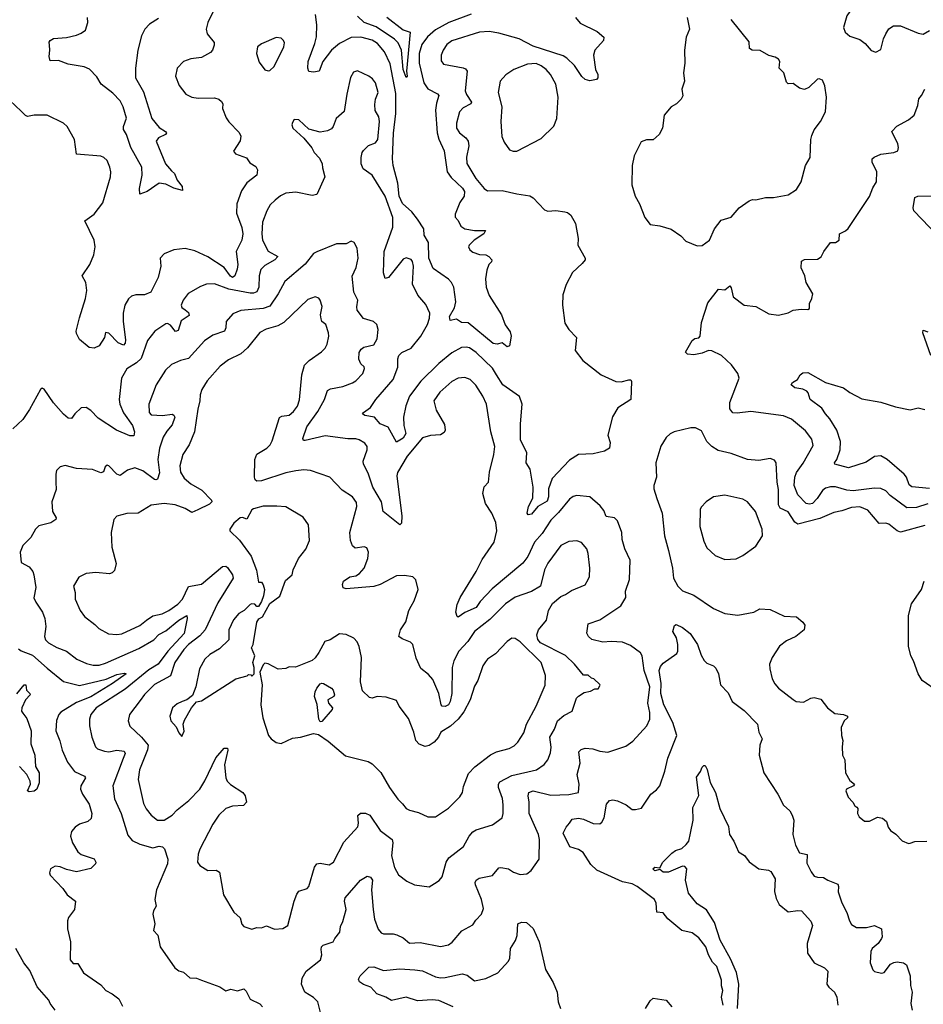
# Model space of a CAD drawing. Extents: x 2056909 to 2160450, y 827444 to 1016825.
# Tile 399 of 501: x 2088317 to 2093876, y 974300 to 980362. Entities that reach past the tile are written whole.
import ezdxf

# ---------------------------------------------------------------- set-up
doc = ezdxf.new("R2010")
doc.units = 0

msp = doc.modelspace()

# ---------------------------------------------------------------- linework, layer by layer
at = {"layer": '0CON10XD'}
for points in [[(2093885, 980914.5), (2093829.5, 980890.5), (2093762.5, 980845), (2093741.8, 980818.2), (2093725, 980777.5), (2093696.1, 980743.9), (2093685.6, 980715), (2093641.4, 980665), (2093638, 980655), (2093655, 980633.3), (2093656.4, 980615), (2093617.2, 980552.8), (2093564.6, 980515.4), (2093550.5, 980489.5), (2093507.3, 980442.7), (2093425, 980413.8), (2093405, 980386.7), (2093385.6, 980315), (2093396, 980285), (2093425, 980261.2), (2093485, 980240), (2093517.5, 980215), (2093555, 980172.5), (2093585, 980162.5)], [(2089506.8, 980413.2), (2089474.4, 980345), (2089464.4, 980304.4), (2089470.8, 980275), (2089512.3, 980222.3), (2089514, 980205), (2089503.8, 980175), (2089489.7, 980160.3), (2089435, 980130), (2089368.5, 980121.5), (2089323.8, 980105), (2089286, 980065), (2089276, 980015), (2089297.9, 979957.9), (2089338.8, 979905), (2089375, 979886), (2089415, 979880), (2089515, 979881.4), (2089542.4, 979872.4), (2089559.1, 979859.1), (2089565.8, 979845), (2089564.3, 979815), (2089587.6, 979757.6), (2089603, 979733), (2089667.4, 979667.4), (2089677.5, 979645), (2089673, 979617), (2089633, 979553), (2089645, 979537.5), (2089712.3, 979512.3), (2089731.7, 979481.7), (2089768.5, 979458.5), (2089778.8, 979438.8), (2089774.6, 979405.4), (2089715, 979357.5), (2089681.7, 979308.3), (2089651.7, 979228.3), (2089650.3, 979170.3), (2089682.9, 979082.9), (2089690, 979045), (2089684.2, 979005.8), (2089648.9, 978935), (2089658.2, 978855), (2089655, 978826.7), (2089640.9, 978785), (2089625, 978776.2), (2089613.2, 978783.2), (2089575, 978835.8), (2089475, 978903.3), (2089395, 978939.5), (2089335, 978954.4), (2089265, 978945.8), (2089205, 978921.2), (2089180, 978895), (2089184.1, 978845.9), (2089168.6, 978775), (2089124.3, 978685.7), (2089085, 978667.5), (2089031.7, 978668.3), (2089005, 978660), (2088985, 978643.8), (2088964.3, 978605), (2088952.2, 978555), (2088952.9, 978505), (2088967.7, 978392.3), (2088965, 978370), (2088955, 978359.2), (2088923, 978373), (2088865, 978432.5), (2088845, 978437.5), (2088838, 978405), (2088805, 978355.5), (2088775, 978340), (2088743.3, 978343.3), (2088685, 978392.5), (2088665, 978430), (2088663.8, 978445), (2088685, 978527.5), (2088722.2, 978645), (2088728.9, 978695), (2088722.5, 978745), (2088700, 978785), (2088748.6, 978855), (2088771.9, 978915), (2088780, 978965), (2088774.3, 979005), (2088717.5, 979125), (2088774.2, 979165), (2088828.1, 979235), (2088874.2, 979395), (2088877.1, 979425), (2088872, 979455), (2088853.8, 979495), (2088834.2, 979514.2), (2088815, 979522.5), (2088666.2, 979535), (2088654.2, 979625), (2088608, 979705), (2088585.5, 979725.5), (2088485, 979774.3), (2088405, 979775.7), (2088365, 979765.8), (2088351.7, 979771.7), (2088325, 979800), (2088256.2, 979865)], [(2089170.3, 980369.7), (2089115, 980334), (2089086.8, 980303.2), (2089066.8, 980263.2), (2089043.6, 980175), (2089028.5, 980065), (2089028.2, 980005), (2089078.7, 979918.7), (2089128.9, 979755), (2089175, 979699.2), (2089213.8, 979675), (2089218.8, 979665), (2089213.3, 979655), (2089170, 979635), (2089156.4, 979613.6), (2089214.2, 979475), (2089251.2, 979431.2), (2089269.5, 979415), (2089284.5, 979374.5), (2089315.8, 979335), (2089318.8, 979311.2), (2089265, 979324.7), (2089215, 979350.5), (2089175, 979355.7), (2089100, 979305), (2089055, 979287.5), (2089053.8, 979323.8), (2089069.2, 979405), (2089068.9, 979455), (2089000, 979575), (2088974.2, 979655), (2088956.1, 979686.1), (2088955.5, 979705), (2088974.5, 979755.5), (2088953.2, 979825), (2088933.7, 979863.7), (2088889.7, 979909.7), (2088818.5, 979965), (2088790.3, 980010.3), (2088745, 980058), (2088712.6, 980072.6), (2088615, 980089.6), (2088555, 980112.2), (2088505, 980110), (2088496.9, 980135), (2088502.9, 980175), (2088499.2, 980205), (2088498, 980225), (2088504, 980235), (2088525, 980247.1), (2088605, 980253.1), (2088665, 980266.9), (2088695, 980278.6), (2088721.1, 980298.9), (2088735.5, 980345), (2088734.3, 980375)], [(2091736, 980375), (2091765, 980342), (2091869.3, 980289.3), (2091911.2, 980255), (2091908.8, 980235), (2091856.2, 980175), (2091846, 980145), (2091860, 980055), (2091873.8, 980025), (2091873.3, 980005), (2091866.2, 979993.8), (2091825, 979985.8), (2091795, 979994.4), (2091775, 980013.3), (2091729.8, 980079.8), (2091682.7, 980125), (2091659.4, 980139.4), (2091475, 980199.1), (2091390, 980245), (2091265, 980280.4), (2091205, 980290.4), (2091145, 980285.4), (2090975, 980231.5), (2090945, 980210.6), (2090921.1, 980175), (2090909.1, 980145), (2090908.7, 980108.7), (2090925, 980089.4), (2091045, 980066.2), (2091059.5, 980059.5), (2091069.2, 980045), (2091057.3, 979925), (2091065, 979902.2), (2091096.4, 979855), (2091091.4, 979845), (2091045, 979820), (2091022.9, 979795), (2091004.7, 979725.3), (2091004.6, 979695), (2091021.9, 979665), (2091061.9, 979635), (2091075.5, 979615), (2091079.1, 979585), (2091064.7, 979515.3), (2091066.7, 979476.7), (2091122, 979385), (2091173.3, 979323.3), (2091195, 979307.9), (2091285, 979310.6), (2091375, 979289.5), (2091455, 979278.6), (2091476.6, 979266.6), (2091545, 979191.2), (2091566.4, 979183.6), (2091615, 979188), (2091670.7, 979179.3), (2091686.1, 979176.1), (2091708.3, 979158.3), (2091736.8, 979106.8), (2091752.5, 979015), (2091750, 978975), (2091795.9, 978894.1), (2091795.7, 978884.3), (2091777.9, 978862.1), (2091718, 978805), (2091678.3, 978731.7), (2091658.3, 978668.3), (2091655.8, 978605), (2091670, 978495), (2091694.4, 978454.4), (2091742, 978405), (2091734, 978325), (2091782, 978265), (2091895, 978176), (2091985, 978134.4), (2092017, 978133), (2092065, 978146), (2092075.8, 978145.8), (2092081.2, 978135), (2092075.8, 978025), (2091996.8, 977973.2), (2091963, 977917), (2091936.2, 977805), (2091949.1, 977759.1), (2091946.2, 977725), (2091915, 977706.7), (2091845, 977690), (2091754.3, 977685.7), (2091698.7, 977651.3), (2091591.8, 977538.2), (2091569.1, 977475), (2091570.3, 977425), (2091561.8, 977398.2), (2091504.6, 977365.4), (2091465, 977318.8), (2091445, 977313.3), (2091439.2, 977325), (2091446.7, 977365), (2091473.4, 977416.6), (2091475.4, 977485), (2091456.8, 977595), (2091433.5, 977635), (2091436.4, 977695), (2091398.8, 977775), (2091398.3, 977875), (2091408.2, 977995), (2091392, 978042), (2091288.9, 978115), (2091251, 978175), (2091225, 978217.8), (2091125, 978312.9), (2091085, 978342.7), (2091062.9, 978347.1), (2091035, 978343.4), (2090975, 978311.8), (2090895.4, 978245), (2090785, 978136.5), (2090715.7, 978045), (2090691.4, 977985), (2090678.8, 977915), (2090680.8, 977865), (2090692.6, 977815), (2090675, 977786.7), (2090635, 977761.2), (2090584.3, 977854.3), (2090534.4, 977874.4), (2090498.8, 977915), (2090440, 977925), (2090425.6, 977935), (2090431.4, 977945), (2090475.6, 977975), (2090506.9, 978025), (2090615, 978148.2), (2090643, 978223), (2090642.7, 978275), (2090649.5, 978295), (2090666.7, 978313.3), (2090725, 978341.1), (2090784.6, 978415), (2090825.3, 978485), (2090837.7, 978525), (2090839.1, 978555), (2090815, 978610), (2090766.4, 978666.4), (2090733.6, 978733.6), (2090738.5, 978845), (2090733.8, 978873.8), (2090725, 978885.6), (2090695, 978896.5), (2090675, 978888.9), (2090585, 978776.2), (2090565, 978770), (2090554.2, 978804.2), (2090559.6, 978935), (2090611.5, 979085), (2090611.8, 979145), (2090564.6, 979275), (2090484.6, 979404.6), (2090430.8, 979445), (2090418, 979475), (2090418, 979515), (2090422.9, 979545), (2090432, 979558), (2090462.5, 979587.5), (2090505, 979603.5), (2090520.9, 979625), (2090531.2, 979735), (2090526.1, 979765), (2090503.7, 979803.7), (2090500.6, 979839.4), (2090505.9, 979874.1), (2090521.4, 979915), (2090505, 979973.8), (2090487.9, 979997.9), (2090465, 980015.7), (2090395, 980046.9), (2090370.3, 980039.7), (2090352.6, 980007.4), (2090328.6, 979905), (2090313, 979797), (2090263.8, 979755), (2090246.1, 979703.9), (2090235, 979690.8), (2090211.2, 979678.8), (2090165, 979670), (2090095, 979687.5), (2090035, 979746.7), (2090005, 979747.5), (2089995, 979730), (2089990, 979715), (2089997.5, 979695), (2090063.9, 979633.9), (2090113, 979573), (2090128, 979545), (2090160.9, 979510.9), (2090177.5, 979475), (2090179.5, 979449.5), (2090194.2, 979395), (2090144.1, 979285.9), (2090115, 979280.8), (2090015, 979300.9), (2089955, 979293.5), (2089921.9, 979278.1), (2089887.9, 979252.1), (2089858.3, 979221.7), (2089836.4, 979185), (2089809.5, 979115), (2089806.2, 979045), (2089811.2, 979005), (2089845, 978937.3), (2089905.7, 978905), (2089886.9, 978885), (2089825, 978850), (2089800.9, 978825), (2089789.7, 978785), (2089787.4, 978715), (2089775, 978686.4), (2089755, 978677.9), (2089735, 978678.4), (2089602.6, 978702.6), (2089515, 978736.2), (2089466.4, 978733.6), (2089429.7, 978720.3), (2089353, 978677), (2089322.9, 978635), (2089310.6, 978605), (2089315, 978590), (2089335, 978575.6), (2089355, 978559.2), (2089358.8, 978541.2), (2089310.9, 978509.1), (2089291.5, 978448.5), (2089275, 978443.3), (2089245, 978481.9), (2089225, 978491.8), (2089215, 978490.5), (2089147.5, 978445), (2089102.8, 978387.2), (2089063.3, 978276.7), (2089035, 978250.3), (2088976.5, 978213.5), (2088943.9, 978155), (2088929.4, 978025), (2088932.6, 977995), (2088955, 977942.7), (2089010.9, 977865), (2089023.5, 977825), (2089018.9, 977801.1), (2088995, 977799.6), (2088911.8, 977835), (2088799.9, 977909.9), (2088755, 977955.7), (2088725, 977975.8), (2088695, 977972), (2088655, 977936), (2088635, 977906.7), (2088615, 977910), (2088585, 977934.2), (2088525, 978004.2)], [(2091095, 980397.2), (2090957.5, 980345), (2090875, 980300.2), (2090825, 980256.5), (2090789.8, 980210.2), (2090774.4, 980155), (2090774.8, 980094.8), (2090803.6, 979973.6), (2090827.5, 979937.5), (2090887, 979907), (2090895.7, 979895), (2090880.5, 979849.5), (2090875.3, 979805), (2090885.2, 979665), (2090895, 979627.1), (2090928.2, 979555), (2090946.2, 979426.2), (2090971, 979391), (2091041.8, 979325), (2091052.9, 979305), (2091051.9, 979275), (2091024, 979236), (2090996.5, 979165), (2090995.7, 979145.7), (2091015, 979126), (2091030.5, 979090.5), (2091055, 979074.5), (2091115, 979063.6), (2091182.5, 979065), (2091172.5, 979045), (2091112.2, 979005), (2091081.4, 978975), (2091078.6, 978965), (2091086.3, 978946.3), (2091105, 978931.1), (2091145, 978917.8), (2091185, 978914.4), (2091202, 978905), (2091221.2, 978885), (2091219.2, 978870.8), (2091204, 978855), (2091189.8, 978820.2), (2091182.9, 978767.1), (2091186.4, 978715), (2091205.3, 978665.3), (2091280, 978545), (2091304, 978484), (2091335, 978440), (2091341.2, 978415), (2091330, 978355), (2091315, 978348.8), (2091285, 978373.8), (2091255, 978364), (2091229.3, 978369.3), (2091075, 978496.2), (2091035, 978498.8), (2091005, 978518.8), (2090965, 978510), (2090960, 978535), (2090991.7, 978588.3), (2091000.6, 978625), (2090988.2, 978715), (2090973.6, 978745), (2090955.6, 978765), (2090861, 978831), (2090834.3, 978895), (2090831.3, 978991.3), (2090804.3, 979035), (2090802.9, 979075), (2090765, 979134.6), (2090729.6, 979179.6), (2090671.1, 979231.1), (2090651.4, 979275), (2090643.9, 979355), (2090614.7, 979465), (2090609.7, 979505), (2090616, 979664), (2090631.1, 979785), (2090631.2, 979908.8), (2090595, 980090), (2090560.8, 980165), (2090518.2, 980215), (2090485, 980236.1), (2090415, 980254.5), (2090355, 980251.9), (2090285, 980216.2), (2090235.4, 980175), (2090180.9, 980105), (2090158.8, 980045), (2090125, 980039.2), (2090095, 980043.8), (2090089.2, 980065), (2090091.9, 980105), (2090133.3, 980215), (2090142.7, 980257.3), (2090145, 980330), (2090136.9, 980395)], [(2090575, 980377.1), (2090675, 980299.2), (2090720, 980285), (2090695.5, 980045.5), (2090700, 980015), (2090695, 980006.7), (2090675.7, 980055.7), (2090666.2, 980175), (2090645, 980219.4), (2090622.3, 980242.3), (2090508.9, 980318.9), (2090436.9, 980345), (2090395, 980383.3)], [(2092423.3, 980376.7), (2092438, 980305), (2092418, 980255), (2092405.9, 980174.1), (2092408, 980095), (2092401.2, 980035), (2092406.2, 979985), (2092391.2, 979935), (2092397, 979893), (2092386.4, 979873.6), (2092357.5, 979845), (2092324.1, 979825.9), (2092282.5, 979775), (2092271.2, 979695), (2092250, 979655), (2092215, 979623.8), (2092173, 979623), (2092140.5, 979609.5), (2092096.2, 979525), (2092084, 979465), (2092083.4, 979346.6), (2092104.3, 979275), (2092129.5, 979229.5), (2092162.5, 979145), (2092195, 979102.5), (2092255, 979093.3), (2092325, 979073.3), (2092385, 979032), (2092415, 978999.2), (2092485, 978970)], [(2092485, 978970), (2092515, 978973.1), (2092561.2, 979005), (2092591.4, 979075), (2092631.7, 979128.3), (2092695, 979146.7), (2092743.3, 979205), (2092805, 979248), (2092825, 979256), (2092845, 979253.8), (2092905, 979268), (2092955, 979268), (2093045, 979284), (2093095, 979316.2), (2093124.3, 979365), (2093151.9, 979465), (2093180.6, 979515), (2093183.3, 979625), (2093189.7, 979650.3), (2093205, 979683.8), (2093244, 979735), (2093274, 979795), (2093281.2, 979885), (2093271.2, 979955), (2093255, 979990), (2093235, 979998.8), (2093224.2, 979995.8), (2093171.2, 979945), (2093145, 979932.9), (2093115, 979940), (2093075, 979970), (2093045, 979966.7), (2093035, 979977.5), (2093017.5, 980035), (2092989.2, 980065), (2092993.8, 980105), (2092985, 980120), (2092965, 980131.2), (2092925, 980142), (2092872.4, 980172.4), (2092822.5, 980175), (2092806.2, 980185), (2092805.4, 980225.4), (2092695, 980363.8)], [(2093585, 980162.5), (2093615, 980180), (2093631.2, 980245), (2093646, 980275), (2093664.5, 980305.5), (2093692.5, 980325), (2093735, 980324.2), (2093845, 980278.6), (2093875, 980274.3), (2093915, 980295.8)], [(2089845, 980046.7), (2089855, 980050), (2089881.2, 980075), (2089941.2, 980195), (2089945, 980220), (2089940, 980235), (2089925, 980248.8), (2089895, 980253.3), (2089805, 980213.3), (2089780, 980195), (2089774, 980155), (2089790.5, 980100.5), (2089825, 980053.3), (2089845, 980046.7)], [(2091352.3, 979552.3), (2091375, 979554), (2091525, 979630), (2091602.3, 979707.7), (2091620.8, 979755), (2091630, 979885), (2091615.5, 979965.5), (2091581.9, 980025), (2091555.3, 980055.3), (2091525, 980078.8), (2091495, 980092.5), (2091440.6, 980089.4), (2091356.7, 980055), (2091307, 980023), (2091272.9, 979985), (2091261.4, 979915), (2091283.5, 979825), (2091276.7, 979735), (2091283.9, 979643.9), (2091297.8, 979607.8), (2091330.5, 979560.5), (2091352.3, 979552.3)], [(2093905, 977382.1), (2093835, 977359.8), (2093775, 977356.5), (2093672.7, 977432.7), (2093645, 977461.5), (2093615, 977475.6), (2093575, 977477.3), (2093445, 977461.2), (2093405, 977465.2), (2093335, 977486.1), (2093305, 977487), (2093275, 977477.5), (2093255, 977463.1), (2093222.9, 977415), (2093195, 977383.8), (2093175, 977378.8), (2093155, 977383.1), (2093105, 977438.1), (2093082.4, 977495), (2093085.3, 977545), (2093095.9, 977575), (2093137.2, 977632.8), (2093198.5, 977741.5), (2093190.7, 977780.7), (2093150.7, 977830.7), (2093065, 977902.5), (2093015, 977923.6), (2092815, 977950.4), (2092730.5, 977939.5), (2092705, 977942.5), (2092686.6, 977966.6), (2092685.4, 978005), (2092742.5, 978155), (2092734.2, 978185), (2092696.9, 978236.9), (2092635, 978295.8), (2092575, 978324.2), (2092555, 978325.6), (2092515, 978309.2), (2092465, 978300), (2092425, 978303.3), (2092413.6, 978316.4), (2092453.1, 978386.9), (2092471.2, 978398.8), (2092495.7, 978404.3), (2092503.8, 978415), (2092510.9, 978499.1), (2092551.3, 978618.7), (2092615.9, 978704.1), (2092655, 978700), (2092685, 978723.8), (2092695, 978712.5), (2092706.6, 978656.6), (2092775, 978604), (2092845, 978596), (2092925, 978552.5), (2092985, 978544), (2093045, 978558), (2093075, 978573.3), (2093125, 978580), (2093165, 978577.5), (2093176.4, 978583.6), (2093176.7, 978615), (2093191.2, 978645), (2093196.2, 978675), (2093156.2, 978745), (2093148, 978785), (2093124.3, 978834.3), (2093126.7, 978875), (2093145, 978886), (2093225, 978888.8), (2093247.3, 978902.7), (2093263.9, 978936.1), (2093305, 978990), (2093335, 978990), (2093357.5, 979005), (2093360, 979045), (2093398.3, 979061.7), (2093413.9, 979076.1), (2093460, 979145), (2093545.5, 979274.5), (2093565, 979327.5), (2093587.5, 979365), (2093589.4, 979425), (2093561.4, 979485), (2093561.2, 979505), (2093573.3, 979516.7), (2093615.6, 979534.4), (2093695, 979544.3), (2093720, 979555), (2093724, 979575), (2093718.8, 979598.8), (2093683.3, 979675), (2093713.6, 979706.4), (2093784.4, 979745.6), (2093820, 979775), (2093843.1, 979835), (2093848, 979875), (2093866, 979895), (2093885, 979934)], [(2093962, 979035), (2093817.5, 979185), (2093814.4, 979205), (2093823.1, 979266.9), (2093843.2, 979276.8), (2093945, 979278)], [(2090172, 974638), (2090173.1, 974655), (2090184.6, 974665.4), (2090245.5, 974684.5), (2090255, 974706), (2090285.4, 974744.6), (2090290.5, 974779.5), (2090305, 974810), (2090325.5, 974885), (2090314.5, 974935), (2090320, 974955), (2090412.9, 975065), (2090455, 975088.8), (2090474.1, 975084.1), (2090487.5, 975065), (2090480.9, 975005), (2090491.9, 974885), (2090500.3, 974825), (2090522.1, 974762.1), (2090540.7, 974740.7), (2090555, 974734.2), (2090615, 974734.4), (2090637.9, 974727.9), (2090675, 974710), (2090715, 974677.1), (2090781.1, 974681.1), (2090905, 974656.4), (2090955, 974666.9), (2090977.6, 974682.4), (2091037, 974753), (2091105, 974788.8), (2091122.4, 974817.6), (2091157.1, 974855), (2091169.3, 974890.7), (2091157.1, 974945), (2091120.4, 975035), (2091119.1, 975050.9), (2091125.8, 975065), (2091143.7, 975076.3), (2091225, 975093.1), (2091265, 975140), (2091276.4, 975143.6), (2091325, 975134.2), (2091355, 975114.4), (2091395, 975098.8), (2091437.3, 975102.7), (2091463.8, 975125), (2091512.5, 975195), (2091515.4, 975315), (2091508.2, 975345), (2091451.4, 975475), (2091451.6, 975545), (2091445.3, 975584.7), (2091449.2, 975605), (2091475, 975615.4), (2091585, 975588.7), (2091695, 975592.1), (2091755, 975604.5), (2091758.2, 975655), (2091746.2, 975715), (2091764.5, 975785), (2091757.5, 975855), (2091770.4, 975869.6), (2091795, 975878.2), (2091843.8, 975873.8), (2091885, 975858.5), (2091935, 975852.5), (2092045, 975888.8), (2092089.4, 975920.6), (2092174.6, 976015.4), (2092194.5, 976055), (2092193.9, 976096.1), (2092181.6, 976155), (2092193.5, 976255), (2092158.3, 976355), (2092146.7, 976445), (2092135.7, 976465), (2092075, 976510.5), (2092025, 976530.5), (2091955, 976534.6), (2091905, 976530.4), (2091836.3, 976546.3), (2091816.9, 976565), (2091806.7, 976585), (2091815, 976642.5), (2091885, 976667.1), (2092015.9, 976754.1), (2092045.6, 976805), (2092044.4, 976845), (2092067.8, 976915), (2092073.4, 977035), (2092040.4, 977105), (2092023, 977163), (2092021.8, 977205), (2091995, 977278), (2091975.5, 977295.5), (2091924.7, 977304.7), (2091909.8, 977339.8), (2091888.6, 977368.6), (2091824, 977425), (2091745, 977433.3), (2091722.8, 977427.2), (2091699.5, 977410.5), (2091632.1, 977327.9), (2091585, 977281.2), (2091530.4, 977199.6), (2091485, 977145.4), (2091442, 977058), (2091412.8, 977017.2), (2091222.5, 976857.5), (2091149.7, 976780.3), (2091125.8, 976744.2), (2091055, 976711.8), (2091015, 976684), (2091008.6, 976688.6), (2091000.9, 976715), (2091007.8, 976762.2), (2091025.7, 976805), (2091124.5, 976965), (2091161.9, 977038.1), (2091235.6, 977145), (2091251.9, 977215), (2091246.7, 977266.7), (2091221.2, 977325), (2091183.4, 977383.4), (2091165.8, 977445), (2091174.5, 977485.5), (2091201.2, 977515), (2091206.4, 977576.4), (2091234.2, 977685.8), (2091240, 977735), (2091215.7, 977825.7), (2091189.2, 977995), (2091165.5, 978045.5), (2091122.6, 978112.6), (2091088, 978148), (2091055, 978158.9), (2091015, 978155.6), (2090975.5, 978134.5), (2090900.5, 978069.5), (2090865.6, 978015), (2090879.4, 977959.4), (2090930.3, 977870.3), (2090934.3, 977835.7), (2090928.7, 977821.3), (2090905, 977805.7), (2090845, 977803.1), (2090795, 977788.9), (2090700, 977675), (2090641.2, 977575), (2090636.2, 977555), (2090667.5, 977305), (2090665, 977262.5), (2090655, 977252.5), (2090552.5, 977335), (2090543.3, 977395), (2090488.4, 977485), (2090461.1, 977571.1), (2090431.2, 977625), (2090430.8, 977645), (2090454.7, 977715), (2090454.6, 977735), (2090440, 977755), (2090405, 977775.5), (2090385, 977782.2), (2090335, 977781.1), (2090195, 977801.4), (2090072, 977772), (2090062.5, 977772.5), (2090058, 977785), (2090083.5, 977855), (2090150.1, 977949.9), (2090191.1, 978025), (2090210.5, 978079.5), (2090229.8, 978090.2), (2090305, 978103.3), (2090363.6, 978126.4), (2090385, 978138), (2090427.5, 978185), (2090438.8, 978215), (2090436.2, 978225), (2090415, 978243.8), (2090402.7, 978272.7), (2090405, 978313.8), (2090417, 978333), (2090434.6, 978345.4), (2090495, 978360), (2090515, 978397.5), (2090522.5, 978455), (2090514, 978485), (2090493.3, 978505), (2090432.4, 978522.4), (2090393.3, 978575), (2090390, 978595), (2090396.9, 978635), (2090373.2, 978685), (2090362.9, 978782.9), (2090386.6, 978836.6), (2090398.5, 978895), (2090392, 978955), (2090375, 978990), (2090355, 978998), (2090325, 978982.5), (2090265, 978982.9), (2090145, 978934.2), (2090125, 978922.5), (2090073.5, 978856.5), (2089948.4, 978751.6), (2089907.1, 978675), (2089855, 978598.5), (2089815.3, 978584.7), (2089678.1, 978571.9), (2089628, 978552), (2089586, 978505), (2089584.4, 978465), (2089575.9, 978444.1), (2089505, 978419.6), (2089453.9, 978386.1), (2089355, 978276.1), (2089305.5, 978264.5), (2089250.2, 978239.8), (2089214.3, 978205), (2089155.7, 978115), (2089111.5, 977995), (2089112.5, 977945), (2089125, 977929.4), (2089195, 977924.7), (2089254.5, 977934.5), (2089265, 977928.6), (2089271.2, 977915), (2089255, 977867.8), (2089221, 977829), (2089198.5, 977791.5), (2089176.2, 977725), (2089167.2, 977655), (2089177.4, 977572.6), (2089165, 977533.8), (2089155, 977528.6), (2089145, 977531.9), (2089075, 977584.5), (2089025, 977603.3), (2088980.2, 977589.8), (2088935, 977556.9), (2088914.6, 977564.6), (2088865, 977616.7), (2088855, 977620), (2088841.4, 977608.6), (2088832, 977578), (2088815, 977572.5), (2088765, 977592.2), (2088665, 977600), (2088597.3, 977617.3), (2088565, 977610), (2088543.6, 977586.4), (2088538.1, 977565), (2088538.9, 977515), (2088540.3, 977469.7), (2088514.2, 977395), (2088518.1, 977335), (2088540, 977295), (2088538.8, 977285), (2088507.5, 977265), (2088435, 977247.1), (2088414.5, 977225), (2088385, 977173.8), (2088336, 977125), (2088318.8, 977085), (2088325, 977020), (2088375, 976993.3), (2088397.5, 976965), (2088404.5, 976944.5), (2088416, 976866), (2088403.8, 976803.8), (2088415, 976776.2), (2088456.9, 976715), (2088471.8, 976675), (2088476.4, 976626.4), (2088468.2, 976565), (2088474.5, 976545), (2088494.2, 976525), (2088545, 976496.7), (2088605, 976474.4), (2088667.5, 976425), (2088728.5, 976398.5), (2088768.5, 976388.5), (2088805, 976389.1), (2088845, 976400), (2089048.7, 976491.3), (2089140.8, 976545), (2089173.4, 976576.6), (2089215, 976600.8), (2089295, 976666.2), (2089345, 976693.8), (2089346.6, 976676.6), (2089327.6, 976582.4), (2089227.5, 976475), (2089168.7, 976395), (2089110.9, 976359.1), (2088965, 976240.5), (2088787.8, 976125), (2088754.4, 976085), (2088745.5, 976055), (2088745.5, 976015), (2088760, 975945), (2088781.9, 975885), (2088795, 975873.3), (2088838.3, 975858.3), (2088865, 975855.5), (2088915, 975864.1), (2088959.2, 975859.2), (2088966.4, 975845), (2088953.6, 975813.6), (2088888.6, 975645), (2088899.4, 975565), (2088940.9, 975475), (2088981.4, 975341.4), (2089009.4, 975309.4), (2089055, 975285.5), (2089134.7, 975264.7), (2089175, 975273.2), (2089195, 975270.6), (2089206.8, 975256.8), (2089228.5, 975195), (2089226.9, 975165), (2089157.5, 975005), (2089148, 974945), (2089156.7, 974905), (2089140, 974875), (2089136.2, 974855), (2089147.5, 974795), (2089140, 974755), (2089165.8, 974725.8), (2089181.2, 974655), (2089271.2, 974525), (2089295, 974506), (2089325, 974497.5), (2089363.8, 974463.8), (2089405, 974460.6), (2089435, 974449.4), (2089548.7, 974408.7), (2089584.3, 974384.3), (2089615, 974394), (2089655.8, 974384.2), (2089695.9, 974395.9), (2089710.9, 974380.9), (2089735, 974331.2), (2089794.1, 974304.1), (2089811.2, 974285)], [(2089885, 974763.3), (2089935, 974767.5), (2089966.7, 974785), (2090004.6, 974935.4), (2090021.3, 974978.7), (2090035, 974996.2), (2090085, 975013.8), (2090095, 975026.7), (2090131.1, 975145), (2090145, 975165.8), (2090165, 975170), (2090220.6, 975159.4), (2090246.9, 975175), (2090311.1, 975298.9), (2090396.5, 975393.5), (2090401.8, 975415), (2090397.7, 975462.3), (2090412.5, 975477.5), (2090445, 975476.9), (2090471.4, 975465), (2090535, 975371.5), (2090608.9, 975315), (2090612.1, 975295), (2090603.2, 975215), (2090622.4, 975142.4), (2090646.7, 975096.7), (2090699.1, 975059.1), (2090745, 975036.5), (2090835, 975023.8), (2090868.8, 975045), (2090897.4, 975062.6), (2090915.6, 975085), (2090941.5, 975175), (2090956.9, 975203.1), (2091047.1, 975272.9), (2091082.2, 975335), (2091105, 975361.9), (2091125, 975375.5), (2091225, 975405.8), (2091285, 975448.8), (2091292.2, 975475), (2091292.1, 975527.9), (2091287, 975567), (2091261.5, 975635), (2091262.1, 975655), (2091270, 975670), (2091345, 975709.7), (2091496.2, 975745), (2091544.1, 975775.9), (2091565.6, 975805), (2091581.9, 975848.1), (2091586.1, 975883.9), (2091579.2, 975945), (2091607.8, 975995), (2091624.5, 976045), (2091665, 976079.4), (2091715.7, 976105), (2091743.1, 976185), (2091755, 976198), (2091790, 976220), (2091828.3, 976228.3), (2091855, 976242.5), (2091875, 976242.5), (2091887.5, 976265), (2091885, 976270), (2091850, 976305), (2091835, 976307.5), (2091815, 976326.7), (2091785, 976327.5), (2091730, 976395), (2091675, 976447.2), (2091521.8, 976525), (2091505, 976545.7), (2091498.8, 976575), (2091509.6, 976605), (2091557.5, 976665), (2091570.6, 976725), (2091595, 976768.8), (2091645, 976810.8), (2091675, 976822.9), (2091712, 976848), (2091795, 976884), (2091815, 976916.7), (2091822, 976935), (2091824, 976985), (2091814.4, 977075), (2091805.5, 977105.5), (2091773, 977143), (2091745, 977154.2), (2091695, 977149.2), (2091645, 977124.2), (2091565, 977016.2), (2091546.5, 976975), (2091521.2, 976875), (2091465, 976842.9), (2091365, 976808.1), (2091305, 976766.5), (2091209.7, 976670.3), (2091115.3, 976594.7), (2091074.5, 976535), (2091018.8, 976475), (2090987.1, 976415), (2090976.6, 976373.4), (2090975.3, 976215), (2090965.3, 976165), (2090955.6, 976144.4), (2090935, 976134.7), (2090916.5, 976136.5), (2090909.4, 976145), (2090895.3, 976215), (2090859.2, 976299.2), (2090831.3, 976331.3), (2090785, 976368.8), (2090755, 976431.2), (2090735.4, 976515.4), (2090720.4, 976530.4), (2090669.7, 976549.7), (2090650, 976565), (2090660, 976605), (2090692.5, 976655), (2090710, 976725), (2090725, 976752.5), (2090744, 976785), (2090769.2, 976855), (2090753.9, 976913.9), (2090735, 976933.3), (2090685, 976940), (2090635, 976938.6), (2090534.1, 976885.9), (2090495, 976872.3), (2090325, 976858.6), (2090306.7, 976865), (2090302, 976885), (2090308.8, 976905), (2090348.2, 976931.8), (2090385, 976938.2), (2090407.5, 976952.5), (2090436.7, 976985), (2090459.4, 977045), (2090462.5, 977085), (2090451.7, 977111.7), (2090435, 977118), (2090379.8, 977109.8), (2090363.5, 977123.5), (2090351.8, 977155), (2090348.5, 977205), (2090391.8, 977365), (2090389.4, 977389.4), (2090365, 977424), (2090301.2, 977465), (2090225, 977545.6), (2090105, 977586.4), (2090065, 977591.8), (2090015, 977585.4), (2089955, 977571.8), (2089805, 977522.8), (2089775, 977520.9), (2089765, 977529.2), (2089760.4, 977545), (2089762.7, 977655), (2089775, 977686.5), (2089836.2, 977723.8), (2089856.9, 977745), (2089869.9, 977770.1), (2089915, 977912.5), (2089928.9, 977921.1), (2089975, 977928.1), (2090000.2, 977949.8), (2090025, 977983.8), (2090038, 978022), (2090052.9, 978175), (2090068.9, 978235), (2090096.7, 978263.3), (2090173, 978317), (2090195, 978340), (2090208.1, 978365), (2090218.1, 978415), (2090215.8, 978434.2), (2090199.2, 978485), (2090176.2, 978505), (2090170.9, 978520.9), (2090168.1, 978545), (2090176.6, 978596.6), (2090165.9, 978635.9), (2090157.3, 978647.3), (2090135, 978656), (2090090.2, 978639.8), (2089942.3, 978497.7), (2089905, 978477.1), (2089832.4, 978457.6), (2089793.5, 978436.5), (2089717.7, 978342.3), (2089677.1, 978305), (2089601.5, 978268.5), (2089549.8, 978230.2), (2089470.7, 978139.3), (2089438, 978085), (2089427, 978053), (2089425.6, 978015), (2089411.9, 977965), (2089392.7, 977825), (2089359.6, 977745), (2089321.2, 977685), (2089301.2, 977615), (2089306.3, 977576.3), (2089329.2, 977539.2), (2089368.6, 977505), (2089438.1, 977465), (2089496.7, 977405), (2089498.6, 977395), (2089485, 977378.9), (2089412.9, 977345), (2089375, 977329.4), (2089335, 977352.2), (2089273.3, 977375), (2089204.5, 977384.5), (2089125, 977372.9), (2089045, 977324.4), (2088975, 977321.9), (2088914.3, 977305.7), (2088896.2, 977285), (2088880, 977205), (2088882.9, 977115), (2088910, 977015), (2088899.7, 976970.3), (2088885, 976956), (2088868.8, 976951.2), (2088785, 976959.2), (2088725, 976953.3), (2088680.7, 976929.3), (2088647.5, 976875), (2088658.8, 976835), (2088657.5, 976795), (2088689.4, 976725), (2088715, 976688), (2088779.5, 976639.5), (2088803.2, 976613.2), (2088862.1, 976582.1), (2088915, 976576.9), (2088945, 976582.2), (2089055, 976632.7), (2089096.4, 976665), (2089135, 976692.8), (2089193.8, 976705), (2089235, 976724.7), (2089288.8, 976765), (2089317.5, 976795), (2089355, 976873.1), (2089435, 976888.1), (2089565, 976995.7), (2089585, 976997.5), (2089595, 976990), (2089626.1, 976945), (2089629.2, 976925), (2089535, 976773.1), (2089458.4, 976605), (2089425, 976568.4), (2089355, 976515.7), (2089326.1, 976485), (2089270.5, 976405), (2089245, 976323.5), (2089145, 976268.8), (2089085, 976208.5), (2089058.6, 976171.4), (2088992.5, 976085), (2088983.3, 976045), (2088995, 976012), (2089065.2, 975945.2), (2089107.1, 975895), (2089103.2, 975866.8), (2089053.1, 975745), (2089045.4, 975684.6), (2089077.7, 975537.7), (2089094.2, 975504.2), (2089125, 975464.4), (2089165, 975433.3), (2089205, 975434.3), (2089254.2, 975465), (2089285, 975497.8), (2089358.1, 975555), (2089425, 975625.7), (2089455, 975675.8), (2089522.4, 975817.6), (2089575, 975878), (2089595, 975877.5), (2089597.5, 975865), (2089576.4, 975775), (2089584, 975695), (2089593.3, 975673.3), (2089613.8, 975653.8), (2089689.4, 975605), (2089703.8, 975583.8), (2089712.5, 975545), (2089693.3, 975525), (2089625, 975520), (2089585, 975505.3), (2089542.2, 975465), (2089505, 975409.1), (2089425.4, 975255), (2089414.5, 975224.5), (2089410, 975175), (2089424.2, 975155), (2089475, 975124.3), (2089525, 975125.5), (2089545.8, 975115), (2089570, 974975), (2089635, 974867.5), (2089673.6, 974833.6), (2089683, 974793), (2089695, 974780), (2089745, 974763.8), (2089775, 974774), (2089805, 974772), (2089835, 974783.8), (2089885, 974763.3)], [(2093923.1, 978295), (2093872.5, 978435), (2093875, 978450), (2093905, 978440)], [(2093915, 977476.3), (2093805, 977485.6), (2093788.8, 977498.8), (2093772.7, 977545), (2093758.9, 977565), (2093654.4, 977655), (2093615, 977676.9), (2093575, 977673.1), (2093525, 977638.6), (2093415, 977604.2), (2093332.5, 977625), (2093330, 977635), (2093344.3, 977655.7), (2093364.3, 977715), (2093365.8, 977765), (2093344.3, 977835), (2093301.9, 977905), (2093275.4, 977935.4), (2093250.9, 977970.9), (2093180, 978025), (2093168, 978065), (2093158.8, 978075), (2093135, 978087.1), (2093085, 978096), (2093063.3, 978115), (2093072.1, 978127.9), (2093102.9, 978147.1), (2093118, 978175), (2093135, 978188.1), (2093165, 978190), (2093275, 978129.2), (2093385, 978095.4), (2093425, 978066.9), (2093498.7, 978028.7), (2093615, 978008.5), (2093705, 977978.2), (2093795, 977960.6), (2093845, 977971.8), (2093885, 977963.3)], [(2088525, 978004.2), (2088466.8, 978086.8), (2088455, 978093.3), (2088443.8, 978085), (2088377.6, 977962.4), (2088335, 977900), (2088275, 977842.5)], [(2093885, 977248.5), (2093735, 977207.5), (2093715, 977215.8), (2093665, 977256), (2093645, 977262), (2093605, 977260), (2093535, 977343.5), (2093485, 977363.3), (2093435, 977359.2), (2093375, 977338.5), (2093325, 977329.1), (2093239.5, 977290.5), (2093105, 977256.8), (2093085, 977268.5), (2093045, 977332.7), (2092995.8, 977355), (2092984.6, 977375.4), (2092985, 977470), (2092976.2, 977515), (2092970, 977635), (2092960.7, 977650.7), (2092935, 977660), (2092865, 977648), (2092795, 977655.5), (2092695, 977691.4), (2092615, 977710), (2092574.5, 977734.5), (2092544.4, 977765), (2092511.5, 977831.5), (2092475, 977849.2), (2092445, 977850), (2092344.2, 977825.8), (2092317.7, 977812.3), (2092295, 977790), (2092262.3, 977737.7), (2092231.1, 977635), (2092234.3, 977545), (2092218.6, 977495), (2092218.6, 977475), (2092236.5, 977415), (2092270, 977325), (2092284.7, 977185), (2092308, 977095), (2092333.9, 976985), (2092338.2, 976925), (2092365, 976874.4), (2092395, 976846.7), (2092465, 976820), (2092585, 976737.5), (2092655, 976705.7), (2092735, 976697.1), (2092832.5, 976715), (2092870, 976735), (2092935, 976732), (2093019.5, 976689.5), (2093095, 976686), (2093135, 976652.5), (2093146.7, 976635), (2093142.5, 976605), (2093092.5, 976565), (2093035, 976538), (2092992, 976505), (2092945.7, 976435), (2092930.6, 976395), (2092931.4, 976365), (2092946.9, 976305), (2092962.8, 976272.8), (2092985, 976247.5), (2093075, 976176.7), (2093094, 976164), (2093139.7, 976160.3), (2093184, 976186), (2093205, 976190), (2093245, 976180), (2093286.7, 976125), (2093331.7, 976091.7), (2093385, 976085.6), (2093410, 976075), (2093410, 976065), (2093390, 976045), (2093371.2, 976005), (2093373.3, 975955), (2093381.2, 975925), (2093376.7, 975885), (2093380, 975835), (2093393.8, 975805), (2093398, 975725), (2093425, 975678.8), (2093453.8, 975655), (2093446.7, 975645), (2093403.3, 975625), (2093398.8, 975615), (2093413.8, 975575), (2093443.3, 975545), (2093455, 975522.5), (2093467.5, 975515), (2093472.5, 975505), (2093471.2, 975475), (2093481.2, 975455), (2093515, 975428), (2093545, 975428.8), (2093595, 975453.3), (2093625, 975446.7), (2093650, 975425), (2093660.5, 975390.5), (2093675, 975370), (2093707.7, 975347.7), (2093746.4, 975306.4), (2093785, 975290)], [(2092655, 977039.2), (2092725, 977044), (2092765.7, 977064.3), (2092845, 977121.2), (2092886.2, 977185), (2092884.2, 977225), (2092844.4, 977334.4), (2092793.8, 977395), (2092765, 977410), (2092655, 977435.6), (2092585.9, 977424.1), (2092540, 977395), (2092509.3, 977360.7), (2092503.9, 977346.1), (2092501.7, 977241.7), (2092525, 977152.5), (2092545, 977111.2), (2092595, 977064.3), (2092655, 977039.2)], [(2089315, 975950), (2089327.7, 975982.3), (2089323.3, 976025), (2089330.3, 976049.7), (2089373.8, 976126.2), (2089405, 976162.5), (2089435, 976168), (2089645.7, 976304.3), (2089717, 976323), (2089725, 976330), (2089738.3, 976328.3), (2089745, 976320), (2089760, 976335), (2089760, 976375), (2089750, 976405), (2089762.5, 976445), (2089742.5, 976495), (2089752.5, 976515), (2089776.1, 976653.9), (2089787, 976673), (2089810, 976685), (2089855, 976767.5), (2089917.3, 976812.7), (2089951.1, 976908.9), (2089993.3, 976945), (2089999.2, 976975), (2090032.9, 977045), (2090076.4, 977103.6), (2090099.2, 977155), (2090092.7, 977252.7), (2090059.7, 977299.7), (2089955, 977364.2), (2089897.9, 977367.9), (2089815, 977368.1), (2089755, 977351.4), (2089745, 977344), (2089715, 977286.7), (2089687.1, 977297.1), (2089673.8, 977295), (2089635, 977262), (2089610, 977225), (2089608.8, 977215), (2089668.8, 977158.8), (2089739.8, 977059.8), (2089772.9, 976972.9), (2089785, 976900), (2089805, 976900), (2089815, 976882.5), (2089822, 976855), (2089816.7, 976815), (2089805, 976780), (2089785, 976750), (2089775, 976750), (2089763, 976763), (2089745, 976766), (2089735, 976761.2), (2089697.5, 976725), (2089665, 976706), (2089631.9, 976668.1), (2089603.2, 976606.8), (2089603.8, 976545), (2089545, 976489.2), (2089486, 976455), (2089455, 976426), (2089421.9, 976365), (2089400.8, 976255), (2089379.2, 976200.8), (2089344.3, 976175.7), (2089315.8, 976164.2), (2089285, 976150), (2089256.2, 976125), (2089240, 976075), (2089246.2, 976045), (2089278.8, 976008.8), (2089295, 975972.5), (2089315, 975950)], [(2093969.2, 976225), (2093870, 976295), (2093845.3, 976335), (2093816.8, 976415), (2093799.5, 976445), (2093785.3, 976505), (2093784.4, 976695), (2093803.2, 976766.8), (2093865, 976853.3), (2093882, 976905)], [(2092366.7, 976515), (2092357.7, 976557.7), (2092334.3, 976595), (2092345, 976633.3), (2092355, 976638), (2092395, 976620), (2092442.6, 976582.6), (2092487.5, 976515), (2092509.4, 976449.4), (2092527.8, 976417.8), (2092545, 976400), (2092585, 976383.8), (2092600.5, 976370.5), (2092615.6, 976335.6), (2092628, 976268), (2092675, 976217.5), (2092701.2, 976165), (2092775, 976109.4), (2092855.8, 976025), (2092864.3, 975975), (2092884.3, 975935), (2092871.1, 975895), (2092867.1, 975835), (2092894, 975725), (2092981.1, 975595), (2093015, 975527.5), (2093055, 975490.8), (2093070, 975465), (2093079.4, 975435), (2093074, 975345), (2093089.4, 975279.4), (2093115, 975232.2), (2093162, 975222), (2093160.4, 975170.4), (2093185.5, 975115.5), (2093205, 975090), (2093225, 975082.9), (2093262, 975082), (2093288, 975065), (2093349.7, 975039.7), (2093354.6, 975025), (2093352.4, 974992.4), (2093374.3, 974925), (2093406.6, 974866.6), (2093421.4, 974815), (2093435, 974791.2), (2093465.7, 974774.3), (2093527, 974773), (2093575, 974786.2), (2093620, 974765), (2093623.3, 974715), (2093618.8, 974705), (2093598, 974675), (2093562.5, 974645), (2093554.2, 974625), (2093550, 974555), (2093565, 974512.5), (2093575, 974503.3), (2093618.3, 974491.7), (2093635, 974496.7), (2093675, 974547.5), (2093695, 974557.5), (2093715, 974562.5), (2093755, 974556.7), (2093773.8, 974543.8), (2093795.7, 974475), (2093796.5, 974416.5), (2093806.9, 974375), (2093799.4, 974305), (2093806.9, 974265)], [(2090875, 975454.4), (2090955, 975508.8), (2091025, 975578.8), (2091040.6, 975605), (2091047.8, 975642.2), (2091078.8, 975721.2), (2091116.6, 975763.4), (2091213.8, 975836.2), (2091250, 975855), (2091328.8, 975875), (2091358.9, 975891.1), (2091381.4, 975915), (2091418.8, 975971.2), (2091434.5, 976025), (2091493.3, 976135), (2091549.5, 976265), (2091552.2, 976325), (2091524.6, 976405), (2091395, 976532.2), (2091365, 976552.9), (2091345, 976555.6), (2091315, 976533.3), (2091245, 976459.2), (2091195, 976426.2), (2091181.9, 976408.1), (2091167.1, 976385), (2091135, 976293.3), (2091115, 976260), (2091087.5, 976175), (2091049.4, 976100.6), (2091014.2, 976055.8), (2090967.7, 976012.3), (2090907.1, 975975), (2090892.9, 975945), (2090865.8, 975915), (2090835, 975893.5), (2090811.3, 975888.7), (2090775, 975901.5), (2090753.3, 975925), (2090741.9, 975975), (2090709.1, 976059.1), (2090651.2, 976135), (2090635, 976170), (2090571.7, 976191.7), (2090515, 976195.8), (2090485, 976186.2), (2090469.5, 976189.5), (2090425, 976230), (2090414.1, 976285.9), (2090419.4, 976435), (2090405, 976502.5), (2090392, 976532), (2090373.3, 976555), (2090325, 976577.5), (2090285, 976582), (2090225.9, 976544.1), (2090193.3, 976535), (2090156.2, 976466.2), (2090135, 976433.8), (2090115, 976416.7), (2090013, 976377), (2089975, 976377.5), (2089955, 976367.5), (2089907, 976363), (2089845, 976397.5), (2089825, 976400), (2089815, 976390), (2089793.3, 976345), (2089808, 976268), (2089800, 976145), (2089812.9, 976065), (2089848.1, 975955), (2089864, 975935), (2089895, 975913.3), (2089925, 975906.7), (2089995, 975940), (2090045, 975944.2), (2090125, 975967.5), (2090155, 975962.5), (2090215, 975921.2), (2090320.7, 975830.7), (2090460, 975795), (2090485, 975780), (2090538.2, 975728.2), (2090591.4, 975635), (2090643.6, 975563.6), (2090672, 975535), (2090695, 975506.2), (2090715, 975496), (2090770.9, 975480.9), (2090827.5, 975455), (2090875, 975454.4)], [(2088308.5, 976488.5), (2088325.9, 976475.9), (2088395, 976449.3), (2088485, 976369.6), (2088585, 976288.5), (2088685, 976263.5), (2088847.6, 976302.4), (2088915, 976330.7), (2088958.9, 976338.9), (2088971.2, 976335), (2088887.7, 976275), (2088755, 976194.5), (2088665, 976158), (2088570.6, 976099.4), (2088556.4, 976085), (2088542.3, 976047.7), (2088538.2, 975985), (2088563.1, 975923.1), (2088577.1, 975865), (2088611.6, 975791.6), (2088654.1, 975734.1), (2088715, 975705.6), (2088721.4, 975695), (2088692.5, 975645), (2088690, 975625), (2088701.9, 975595), (2088743.4, 975533.4), (2088760.8, 975475), (2088756.2, 975443.8), (2088735, 975425.6), (2088685, 975408.6), (2088658.7, 975391.3), (2088634.3, 975365), (2088628.9, 975335), (2088640.5, 975295), (2088675, 975239.4), (2088695, 975223.3), (2088775, 975195.7), (2088785.8, 975175), (2088782, 975165), (2088753.2, 975136.8), (2088665, 975116.7), (2088605, 975130), (2088565, 975147.1), (2088535, 975150), (2088506.7, 975135), (2088499.3, 975109.3), (2088503.8, 975095), (2088582.8, 975012.8), (2088609.2, 974975), (2088660, 974935), (2088653.3, 974885), (2088617.5, 974835), (2088610, 974815), (2088611.2, 974765), (2088630, 974685), (2088626.2, 974575), (2088645, 974551.2), (2088675, 974552.5), (2088710, 974495), (2088815, 974421.2), (2088845.9, 974385.9), (2088885, 974364), (2088926.2, 974335), (2088948.3, 974288.3)], [(2092644.6, 974295), (2092635.4, 974345), (2092641.8, 974385), (2092634.4, 974415), (2092635, 974448.8), (2092605, 974532.9), (2092578.9, 974558.9), (2092553.7, 974605), (2092537.7, 974655), (2092495, 974710.6), (2092455, 974740), (2092390.6, 974755), (2092305, 974827.3), (2092275, 974863.3), (2092237.3, 974867.3), (2092233, 974923), (2092221.4, 974945), (2092116.4, 975026.4), (2092085, 975042.4), (2092025, 975054.7), (2091867.2, 975127.2), (2091830.7, 975160.7), (2091783.8, 975235), (2091755, 975254), (2091700.8, 975270.8), (2091661.1, 975355), (2091678.3, 975391.7), (2091700, 975415), (2091715, 975440), (2091755, 975446.7), (2091785, 975440), (2091845, 975413.1), (2091885, 975412), (2091898.2, 975421.8), (2091912, 975448), (2091927.6, 975532.4), (2091945, 975556), (2091965, 975559.2), (2091995, 975552.5), (2092047.8, 975527.8), (2092085, 975500), (2092105, 975498.8), (2092141.7, 975508.3), (2092198.8, 975595), (2092235, 975620), (2092255.6, 975645), (2092286.9, 975735), (2092304.4, 975815.6), (2092359.2, 975955), (2092334.7, 976035), (2092278.8, 976145), (2092262, 976215), (2092264.3, 976275), (2092251.6, 976355), (2092259.8, 976380.2), (2092275, 976400), (2092359.8, 976460.2), (2092366.1, 976475), (2092366.7, 976515)], [(2088298.7, 976211.3), (2088345, 976267.5), (2088355, 976266.7), (2088359.2, 976235), (2088378, 976215), (2088380, 976205), (2088351.2, 976175), (2088328.8, 976125), (2088326.7, 976105), (2088335, 976093.3), (2088360.3, 976060.3), (2088387.5, 975985), (2088385.8, 975905), (2088409.2, 975835), (2088413.1, 975765), (2088435.3, 975725), (2088436.8, 975663.3), (2088422.5, 975625), (2088405, 975612.5), (2088375, 975608.8), (2088364, 975614), (2088383.8, 975655), (2088381.2, 975675), (2088361.1, 975715), (2088315, 975763.9)], [(2090165, 976040), (2090157.5, 976055), (2090146.7, 976146.7), (2090130, 976195), (2090134, 976225), (2090144.1, 976245.9), (2090165, 976272.5), (2090175, 976276.7), (2090185.9, 976275.9), (2090235, 976246.7), (2090246.2, 976235), (2090252.5, 976205), (2090250, 976195), (2090212.5, 976175), (2090216.7, 976155), (2090241.2, 976125), (2090238.8, 976115), (2090175, 976042.5), (2090165, 976040)], [(2092733.9, 974273.9), (2092740.6, 974425), (2092726.7, 974496.7), (2092690.6, 974580.6), (2092625.5, 974695), (2092592.5, 974805), (2092542.1, 974882.1), (2092485, 974918.8), (2092431.2, 974985), (2092414, 975065), (2092421.2, 975135), (2092408.1, 975148.1), (2092395, 975150), (2092307.5, 975115), (2092275, 975114.4), (2092255, 975130), (2092225, 975123.1), (2092212.5, 975135), (2092225, 975143.8), (2092255, 975140), (2092274.4, 975175), (2092328.2, 975231.7), (2092352, 975248), (2092389.5, 975260.5), (2092416.4, 975283.6), (2092434.5, 975305), (2092444.4, 975354.4), (2092461.1, 975435), (2092458.3, 975511.7), (2092495.8, 975585), (2092480.9, 975699.1), (2092505, 975733.3), (2092515, 975761.2), (2092525, 975771.2), (2092535, 975771.2), (2092546.7, 975746.7), (2092565, 975666.7), (2092598.2, 975605), (2092623.3, 975505), (2092676.7, 975395), (2092683.3, 975345), (2092710.6, 975305), (2092739.3, 975239.3), (2092775.9, 975215.9), (2092805, 975178), (2092865, 975134), (2092924.1, 975125.9), (2092938.3, 975118.3), (2092965, 975072.5), (2092960, 974995), (2092970.9, 974950.9), (2092990, 974915), (2093045, 974870), (2093105, 974878.9), (2093125.8, 974875), (2093185, 974812.5), (2093194.5, 974785.5)], [(2093785, 975290), (2093795, 975292.5), (2093825, 975302), (2093897.5, 975305)], [(2090984.3, 974284.3), (2090895, 974323.5), (2090855, 974327.8), (2090765, 974322.1), (2090695, 974343.6), (2090605, 974322.9), (2090570, 974345), (2090514.3, 974365), (2090476.5, 974405), (2090431.5, 974421.5), (2090408, 974438), (2090402, 974455), (2090410.8, 974475), (2090465, 974530), (2090495, 974532), (2090555, 974509.2), (2090655, 974518.1), (2090747.5, 974512.5), (2090795, 974506.2), (2090875, 974470.4), (2090905, 974463.1), (2090935, 974464.6), (2091038, 974488), (2091070.3, 974480.3), (2091115, 974444.4), (2091185, 974458.6), (2091258.8, 974495), (2091324.3, 974565), (2091333.1, 974585), (2091335.8, 974645), (2091366.1, 974693.9), (2091376.9, 974723.1), (2091381.2, 974795), (2091405, 974806.7), (2091435, 974803.3), (2091475, 974768), (2091511.9, 974685), (2091552.2, 974515), (2091599.2, 974435), (2091624.3, 974375), (2091630, 974315), (2091644.6, 974274.6)], [(2093194.5, 974785.5), (2093161.1, 974675), (2093164.4, 974615), (2093205, 974556.7), (2093268.8, 974525), (2093288.8, 974505), (2093283.1, 974425), (2093295.7, 974405), (2093329.4, 974375), (2093344.4, 974345), (2093349.4, 974295)], [(2088534.4, 974265), (2088504.3, 974305), (2088496.7, 974326.7), (2088425, 974407.5), (2088378.4, 974508.4), (2088342.3, 974555), (2088292.7, 974645)], [(2090173.9, 974225), (2090150.6, 974315), (2090125, 974342.9), (2090070, 974375), (2090050.9, 974425), (2090055, 974461.2), (2090079.2, 974505), (2090166.5, 974575), (2090175.4, 974605), (2090172, 974638)], [(2092166.7, 974275), (2092195, 974322.5), (2092215, 974337.5), (2092295, 974326.7), (2092328.8, 974285)]]:
    msp.add_lwpolyline(points, dxfattribs=at)

doc.saveas('drawing.dxf')
